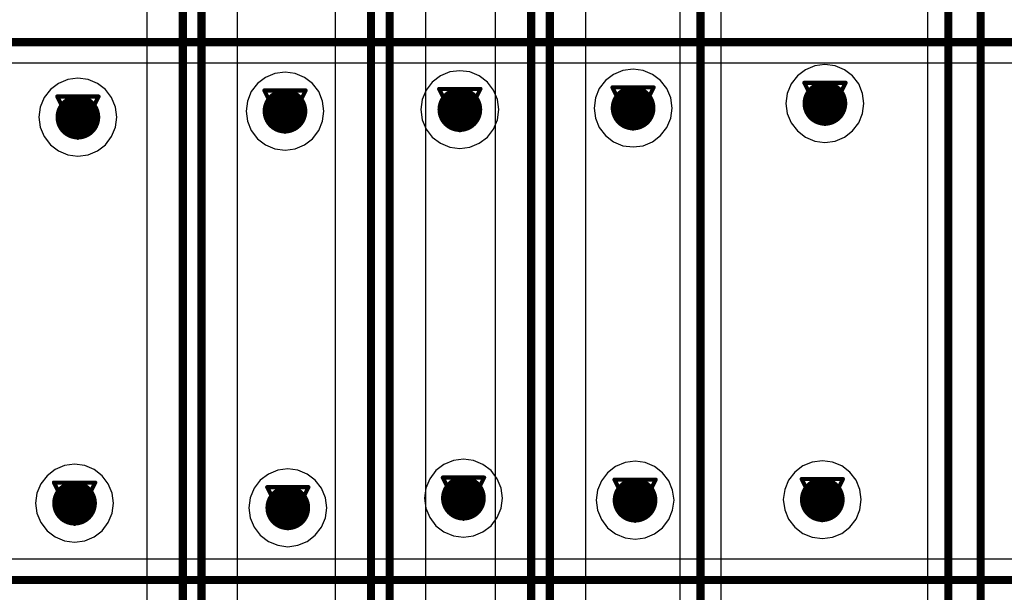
# Model space of a CAD drawing. Header units: millimetres. Extents: x 138 to 555, y 26 to 334.
# Tile 525 of 656: x 282 to 294, y 196 to 203. Entities that reach past the tile are written whole.
import ezdxf

# ---------------------------------------------------------------- set-up
doc = ezdxf.new("R2010")
doc.units = ezdxf.units.MM
for name, color, linetype in [('BottomLayer', 5, 'Continuous'), ('DrillDrawing', 1, 'Continuous'), ('MidLayer1', 16, 'Continuous'), ('MidLayer2', 76, 'Continuous'), ('MidLayer3', 90, 'Continuous'), ('MidLayer4', 156, 'Continuous'), ('MultiLayer', 9, 'Continuous'), ('TopLayer', 1, 'Continuous'), ('ViaHoleLayer', 16, 'Continuous')]:
    doc.layers.add(name, color=color, linetype=linetype)

msp = doc.modelspace()

# ---------------------------------------------------------------- linework, layer by layer
at = {"layer": 'BottomLayer'}
for p, q in [((259.183, 202.28), (301.337, 202.28)), ((314.967, 196.171), (256.919, 196.171))]:
    msp.add_line(p, q, dxfattribs=at)
at = {"layer": 'BottomLayer', "const_width": 0.1}
for points in [[(259.183, 202.535), (301.337, 202.535)], [(256.919, 195.916), (315.402, 195.916)]]:
    msp.add_lwpolyline(points, dxfattribs=at)
at = {"layer": 'BottomLayer', "const_width": 0.275}
for points in [[(291.64, 201.781, 1), (291.915, 201.781, 1)], [(282.452, 201.612, 1), (282.727, 201.612, 1)], [(284.999, 201.686, 1), (285.274, 201.686, 1)], [(287.15, 201.705, 1), (287.425, 201.705, 1)], [(289.281, 201.724, 1), (289.556, 201.724, 1)], [(287.194, 196.922, 1), (287.469, 196.922, 1)], [(289.305, 196.897, 1), (289.58, 196.897, 1)], [(291.608, 196.904, 1), (291.883, 196.904, 1)], [(282.411, 196.86, 1), (282.686, 196.86, 1)], [(285.034, 196.804, 1), (285.309, 196.804, 1)]]:
    msp.add_lwpolyline(points, format="xyb", close=True, dxfattribs=at)
at = {"layer": 'DrillDrawing', "const_width": 0.0508}
for points in [[(289.164, 201.978), (289.672, 201.978)], [(289.164, 201.978), (289.418, 201.47)], [(289.418, 201.47), (289.672, 201.978)], [(291.524, 202.035), (292.032, 202.035)], [(291.524, 202.035), (291.778, 201.527)], [(291.778, 201.527), (292.032, 202.035)], [(282.336, 201.866), (282.844, 201.866)], [(282.336, 201.866), (282.59, 201.358)], [(282.59, 201.358), (282.844, 201.866)], [(284.883, 201.94), (285.391, 201.94)], [(284.883, 201.94), (285.137, 201.432)], [(285.137, 201.432), (285.391, 201.94)], [(287.033, 201.959), (287.541, 201.959)], [(287.033, 201.959), (287.287, 201.451)], [(287.135, 201.858), (287.44, 201.858)], [(287.135, 201.858), (287.287, 201.553)], [(287.287, 201.451), (287.541, 201.959)], [(287.287, 201.553), (287.44, 201.858)], [(289.266, 201.877), (289.571, 201.877)], [(289.266, 201.877), (289.418, 201.572)], [(289.418, 201.572), (289.571, 201.877)], [(291.625, 201.934), (291.93, 201.934)], [(291.625, 201.934), (291.778, 201.629)], [(291.778, 201.629), (291.93, 201.934)], [(282.438, 201.764), (282.742, 201.764)], [(282.438, 201.764), (282.59, 201.46)], [(282.59, 201.46), (282.742, 201.764)], [(284.984, 201.839), (285.289, 201.839)], [(284.984, 201.839), (285.137, 201.534)], [(285.137, 201.534), (285.289, 201.839)], [(287.078, 197.176), (287.586, 197.176)], [(287.078, 197.176), (287.332, 196.668)], [(287.332, 196.668), (287.586, 197.176)], [(289.189, 197.151), (289.697, 197.151)], [(289.189, 197.151), (289.443, 196.643)], [(289.443, 196.643), (289.697, 197.151)], [(291.492, 197.158), (292, 197.158)], [(291.492, 197.158), (291.746, 196.65)], [(291.746, 196.65), (292, 197.158)], [(282.295, 197.114), (282.803, 197.114)], [(282.295, 197.114), (282.549, 196.606)], [(282.396, 197.012), (282.701, 197.012)], [(282.396, 197.012), (282.549, 196.708)], [(282.549, 196.606), (282.803, 197.114)], [(282.549, 196.708), (282.701, 197.012)], [(284.918, 197.058), (285.426, 197.058)], [(284.918, 197.058), (285.172, 196.55)], [(285.172, 196.55), (285.426, 197.058)], [(287.179, 197.075), (287.484, 197.075)], [(287.179, 197.075), (287.332, 196.77)], [(287.332, 196.77), (287.484, 197.075)], [(289.29, 197.05), (289.595, 197.05)], [(289.29, 197.05), (289.443, 196.745)], [(289.443, 196.745), (289.595, 197.05)], [(291.593, 197.056), (291.898, 197.056)], [(291.593, 197.056), (291.746, 196.751)], [(291.746, 196.751), (291.898, 197.056)], [(285.019, 196.957), (285.324, 196.957)], [(285.019, 196.957), (285.172, 196.652)], [(285.172, 196.652), (285.324, 196.957)]]:
    msp.add_lwpolyline(points, dxfattribs=at)
at = {"layer": 'DrillDrawing', "const_width": 0.0254}
for points in [[(289.152, 201.978, 1), (289.177, 201.978, 1)], [(289.152, 201.978, 1), (289.177, 201.978, 1)], [(289.66, 201.978, 1), (289.685, 201.978, 1)], [(289.66, 201.978, 1), (289.685, 201.978, 1)], [(291.511, 202.035, 1), (291.537, 202.035, 1)], [(291.511, 202.035, 1), (291.537, 202.035, 1)], [(292.019, 202.035, 1), (292.045, 202.035, 1)], [(292.019, 202.035, 1), (292.045, 202.035, 1)], [(282.323, 201.866, 1), (282.349, 201.866, 1)], [(282.323, 201.866, 1), (282.349, 201.866, 1)], [(282.831, 201.866, 1), (282.857, 201.866, 1)], [(282.831, 201.866, 1), (282.857, 201.866, 1)], [(284.87, 201.94, 1), (284.896, 201.94, 1)], [(284.87, 201.94, 1), (284.896, 201.94, 1)], [(285.378, 201.94, 1), (285.404, 201.94, 1)], [(285.378, 201.94, 1), (285.404, 201.94, 1)], [(287.02, 201.959, 1), (287.046, 201.959, 1)], [(287.02, 201.959, 1), (287.046, 201.959, 1)], [(287.122, 201.858, 1), (287.147, 201.858, 1)], [(287.122, 201.858, 1), (287.147, 201.858, 1)], [(287.427, 201.858, 1), (287.452, 201.858, 1)], [(287.427, 201.858, 1), (287.452, 201.858, 1)], [(287.528, 201.959, 1), (287.554, 201.959, 1)], [(287.528, 201.959, 1), (287.554, 201.959, 1)], [(289.253, 201.877, 1), (289.279, 201.877, 1)], [(289.253, 201.877, 1), (289.279, 201.877, 1)], [(289.558, 201.877, 1), (289.583, 201.877, 1)], [(289.558, 201.877, 1), (289.583, 201.877, 1)], [(291.613, 201.934, 1), (291.638, 201.934, 1)], [(291.613, 201.934, 1), (291.638, 201.934, 1)], [(291.918, 201.934, 1), (291.943, 201.934, 1)], [(291.918, 201.934, 1), (291.943, 201.934, 1)], [(282.425, 201.764, 1), (282.45, 201.764, 1)], [(282.425, 201.764, 1), (282.45, 201.764, 1)], [(282.73, 201.764, 1), (282.755, 201.764, 1)], [(282.73, 201.764, 1), (282.755, 201.764, 1)], [(284.972, 201.839, 1), (284.997, 201.839, 1)], [(284.972, 201.839, 1), (284.997, 201.839, 1)], [(285.277, 201.839, 1), (285.302, 201.839, 1)], [(285.277, 201.839, 1), (285.302, 201.839, 1)], [(291.765, 201.629, 1), (291.791, 201.629, 1)], [(291.765, 201.629, 1), (291.791, 201.629, 1)], [(285.124, 201.534, 1), (285.15, 201.534, 1)], [(285.124, 201.534, 1), (285.15, 201.534, 1)], [(287.274, 201.553, 1), (287.3, 201.553, 1)], [(287.274, 201.553, 1), (287.3, 201.553, 1)], [(289.406, 201.572, 1), (289.431, 201.572, 1)], [(289.406, 201.572, 1), (289.431, 201.572, 1)], [(291.765, 201.527, 1), (291.791, 201.527, 1)], [(291.765, 201.527, 1), (291.791, 201.527, 1)], [(282.577, 201.46, 1), (282.603, 201.46, 1)], [(282.577, 201.46, 1), (282.603, 201.46, 1)], [(285.124, 201.432, 1), (285.15, 201.432, 1)], [(285.124, 201.432, 1), (285.15, 201.432, 1)], [(287.274, 201.451, 1), (287.3, 201.451, 1)], [(287.274, 201.451, 1), (287.3, 201.451, 1)], [(289.406, 201.47, 1), (289.431, 201.47, 1)], [(289.406, 201.47, 1), (289.431, 201.47, 1)], [(282.577, 201.358, 1), (282.603, 201.358, 1)], [(282.577, 201.358, 1), (282.603, 201.358, 1)], [(287.065, 197.176, 1), (287.091, 197.176, 1)], [(287.065, 197.176, 1), (287.091, 197.176, 1)], [(287.573, 197.176, 1), (287.599, 197.176, 1)], [(287.573, 197.176, 1), (287.599, 197.176, 1)], [(289.176, 197.151, 1), (289.201, 197.151, 1)], [(289.176, 197.151, 1), (289.201, 197.151, 1)], [(289.684, 197.151, 1), (289.709, 197.151, 1)], [(289.684, 197.151, 1), (289.709, 197.151, 1)], [(291.479, 197.158, 1), (291.504, 197.158, 1)], [(291.479, 197.158, 1), (291.504, 197.158, 1)], [(291.987, 197.158, 1), (292.012, 197.158, 1)], [(291.987, 197.158, 1), (292.012, 197.158, 1)], [(282.282, 197.114, 1), (282.308, 197.114, 1)], [(282.282, 197.114, 1), (282.308, 197.114, 1)], [(282.384, 197.012, 1), (282.409, 197.012, 1)], [(282.384, 197.012, 1), (282.409, 197.012, 1)], [(282.689, 197.012, 1), (282.714, 197.012, 1)], [(282.689, 197.012, 1), (282.714, 197.012, 1)], [(282.79, 197.114, 1), (282.816, 197.114, 1)], [(282.79, 197.114, 1), (282.816, 197.114, 1)], [(284.905, 197.058, 1), (284.93, 197.058, 1)], [(284.905, 197.058, 1), (284.93, 197.058, 1)], [(285.413, 197.058, 1), (285.438, 197.058, 1)], [(285.413, 197.058, 1), (285.438, 197.058, 1)], [(287.167, 197.075, 1), (287.192, 197.075, 1)], [(287.167, 197.075, 1), (287.192, 197.075, 1)], [(287.472, 197.075, 1), (287.497, 197.075, 1)], [(287.472, 197.075, 1), (287.497, 197.075, 1)], [(289.277, 197.05, 1), (289.303, 197.05, 1)], [(289.277, 197.05, 1), (289.303, 197.05, 1)], [(289.582, 197.05, 1), (289.608, 197.05, 1)], [(289.582, 197.05, 1), (289.608, 197.05, 1)], [(291.58, 197.056, 1), (291.606, 197.056, 1)], [(291.58, 197.056, 1), (291.606, 197.056, 1)], [(291.885, 197.056, 1), (291.911, 197.056, 1)], [(291.885, 197.056, 1), (291.911, 197.056, 1)], [(285.006, 196.957, 1), (285.032, 196.957, 1)], [(285.006, 196.957, 1), (285.032, 196.957, 1)], [(285.311, 196.957, 1), (285.337, 196.957, 1)], [(285.311, 196.957, 1), (285.337, 196.957, 1)], [(287.319, 196.77, 1), (287.345, 196.77, 1)], [(287.319, 196.77, 1), (287.345, 196.77, 1)], [(282.536, 196.708, 1), (282.562, 196.708, 1)], [(282.536, 196.708, 1), (282.562, 196.708, 1)], [(285.159, 196.652, 1), (285.184, 196.652, 1)], [(285.159, 196.652, 1), (285.184, 196.652, 1)], [(287.319, 196.668, 1), (287.345, 196.668, 1)], [(287.319, 196.668, 1), (287.345, 196.668, 1)], [(289.43, 196.745, 1), (289.455, 196.745, 1)], [(289.43, 196.745, 1), (289.455, 196.745, 1)], [(291.733, 196.751, 1), (291.758, 196.751, 1)], [(291.733, 196.751, 1), (291.758, 196.751, 1)], [(291.733, 196.65, 1), (291.758, 196.65, 1)], [(291.733, 196.65, 1), (291.758, 196.65, 1)], [(282.536, 196.606, 1), (282.562, 196.606, 1)], [(282.536, 196.606, 1), (282.562, 196.606, 1)], [(285.159, 196.55, 1), (285.184, 196.55, 1)], [(285.159, 196.55, 1), (285.184, 196.55, 1)], [(289.43, 196.643, 1), (289.455, 196.643, 1)], [(289.43, 196.643, 1), (289.455, 196.643, 1)]]:
    msp.add_lwpolyline(points, format="xyb", close=True, dxfattribs=at)
at = {"layer": 'MidLayer1'}
for p, q in [((291.654, 202.244), (291.538, 202.196)), ((291.778, 202.26), (291.654, 202.244)), ((291.902, 202.244), (291.778, 202.26)), ((292.017, 202.196), (291.902, 202.244)), ((285.013, 202.149), (284.897, 202.101)), ((285.137, 202.165), (285.013, 202.149)), ((285.261, 202.149), (285.137, 202.165)), ((285.376, 202.101), (285.261, 202.149)), ((287.163, 202.168), (287.048, 202.12)), ((287.287, 202.184), (287.163, 202.168)), ((287.411, 202.168), (287.287, 202.184)), ((287.527, 202.12), (287.411, 202.168)), ((289.179, 202.139), (289.08, 202.063)), ((289.294, 202.187), (289.179, 202.139)), ((289.418, 202.203), (289.294, 202.187)), ((289.542, 202.187), (289.418, 202.203)), ((289.658, 202.139), (289.542, 202.187)), ((289.757, 202.063), (289.658, 202.139)), ((291.538, 202.196), (291.439, 202.12)), ((292.117, 202.12), (292.017, 202.196)), ((282.35, 202.027), (282.251, 201.951)), ((282.466, 202.075), (282.35, 202.027)), ((282.59, 202.091), (282.466, 202.075)), ((282.714, 202.075), (282.59, 202.091)), ((282.829, 202.027), (282.714, 202.075)), ((282.929, 201.951), (282.829, 202.027)), ((284.798, 202.025), (284.722, 201.926)), ((284.897, 202.101), (284.798, 202.025)), ((285.476, 202.025), (285.376, 202.101)), ((285.552, 201.926), (285.476, 202.025)), ((286.948, 202.044), (286.872, 201.945)), ((287.048, 202.12), (286.948, 202.044)), ((287.626, 202.044), (287.527, 202.12)), ((287.702, 201.945), (287.626, 202.044)), ((289.08, 202.063), (289.003, 201.964)), ((289.833, 201.964), (289.757, 202.063)), ((291.363, 202.021), (291.315, 201.905)), ((291.439, 202.12), (291.363, 202.021)), ((292.193, 202.021), (292.117, 202.12)), ((292.241, 201.905), (292.193, 202.021)), ((282.251, 201.951), (282.175, 201.852)), ((283.005, 201.852), (282.929, 201.951)), ((284.722, 201.926), (284.674, 201.81)), ((285.6, 201.81), (285.552, 201.926)), ((286.872, 201.945), (286.824, 201.829)), ((287.75, 201.829), (287.702, 201.945)), ((289.003, 201.964), (288.956, 201.848)), ((289.881, 201.848), (289.833, 201.964)), ((291.315, 201.905), (291.299, 201.781)), ((292.257, 201.781), (292.241, 201.905)), ((282.175, 201.852), (282.127, 201.736)), ((283.053, 201.736), (283.005, 201.852)), ((284.674, 201.81), (284.658, 201.686)), ((285.616, 201.686), (285.6, 201.81)), ((286.824, 201.829), (286.808, 201.705)), ((287.766, 201.705), (287.75, 201.829)), ((288.956, 201.848), (288.939, 201.724)), ((289.897, 201.724), (289.881, 201.848)), ((291.299, 201.781), (291.315, 201.657)), ((292.241, 201.657), (292.257, 201.781)), ((282.127, 201.736), (282.111, 201.612)), ((283.069, 201.612), (283.053, 201.736)), ((284.658, 201.686), (284.674, 201.562)), ((285.6, 201.562), (285.616, 201.686)), ((286.808, 201.705), (286.824, 201.581)), ((287.75, 201.581), (287.766, 201.705)), ((288.939, 201.724), (288.956, 201.6)), ((289.881, 201.6), (289.897, 201.724)), ((291.315, 201.657), (291.363, 201.542)), ((292.193, 201.542), (292.241, 201.657)), ((282.111, 201.612), (282.127, 201.488)), ((283.053, 201.488), (283.069, 201.612)), ((284.674, 201.562), (284.722, 201.447)), ((285.552, 201.447), (285.6, 201.562)), ((286.824, 201.581), (286.872, 201.466)), ((287.702, 201.466), (287.75, 201.581)), ((288.956, 201.6), (289.003, 201.485)), ((289.833, 201.485), (289.881, 201.6)), ((291.363, 201.542), (291.439, 201.442)), ((292.117, 201.442), (292.193, 201.542)), ((282.127, 201.488), (282.175, 201.372)), ((283.005, 201.372), (283.053, 201.488)), ((284.722, 201.447), (284.798, 201.347)), ((285.476, 201.347), (285.552, 201.447)), ((286.872, 201.466), (286.948, 201.366)), ((287.626, 201.366), (287.702, 201.466)), ((289.003, 201.485), (289.08, 201.385)), ((289.757, 201.385), (289.833, 201.485)), ((291.439, 201.442), (291.538, 201.366)), ((292.017, 201.366), (292.117, 201.442)), ((282.175, 201.372), (282.251, 201.273)), ((282.929, 201.273), (283.005, 201.372)), ((284.798, 201.347), (284.897, 201.271)), ((285.376, 201.271), (285.476, 201.347)), ((286.948, 201.366), (287.048, 201.29)), ((287.048, 201.29), (287.163, 201.242)), ((287.411, 201.242), (287.527, 201.29)), ((287.527, 201.29), (287.626, 201.366)), ((289.08, 201.385), (289.179, 201.309)), ((289.179, 201.309), (289.294, 201.261)), ((289.542, 201.261), (289.658, 201.309)), ((289.658, 201.309), (289.757, 201.385)), ((291.538, 201.366), (291.654, 201.318)), ((291.654, 201.318), (291.778, 201.302)), ((291.778, 201.302), (291.902, 201.318)), ((291.902, 201.318), (292.017, 201.366)), ((282.251, 201.273), (282.35, 201.197)), ((282.35, 201.197), (282.466, 201.149)), ((282.714, 201.149), (282.829, 201.197)), ((282.829, 201.197), (282.929, 201.273)), ((284.897, 201.271), (285.013, 201.223)), ((285.013, 201.223), (285.137, 201.207)), ((285.137, 201.207), (285.261, 201.223)), ((285.261, 201.223), (285.376, 201.271)), ((287.163, 201.242), (287.287, 201.226)), ((287.287, 201.226), (287.411, 201.242)), ((289.294, 201.261), (289.418, 201.245)), ((289.418, 201.245), (289.542, 201.261)), ((282.466, 201.149), (282.59, 201.133)), ((282.59, 201.133), (282.714, 201.149)), ((287.332, 197.401), (287.208, 197.385)), ((287.456, 197.385), (287.332, 197.401)), ((282.425, 197.323), (282.309, 197.275)), ((282.549, 197.339), (282.425, 197.323)), ((282.673, 197.323), (282.549, 197.339)), ((282.788, 197.275), (282.673, 197.323)), ((285.172, 197.283), (285.048, 197.267)), ((285.296, 197.267), (285.172, 197.283)), ((287.092, 197.337), (286.993, 197.261)), ((287.208, 197.385), (287.092, 197.337)), ((287.571, 197.337), (287.456, 197.385)), ((287.671, 197.261), (287.571, 197.337)), ((289.203, 197.312), (289.104, 197.236)), ((289.319, 197.36), (289.203, 197.312)), ((289.443, 197.376), (289.319, 197.36)), ((289.567, 197.36), (289.443, 197.376)), ((289.682, 197.312), (289.567, 197.36)), ((289.781, 197.236), (289.682, 197.312)), ((291.506, 197.319), (291.407, 197.242)), ((291.622, 197.366), (291.506, 197.319)), ((291.746, 197.383), (291.622, 197.366)), ((291.87, 197.366), (291.746, 197.383)), ((291.985, 197.319), (291.87, 197.366)), ((292.084, 197.242), (291.985, 197.319)), ((282.21, 197.199), (282.134, 197.1)), ((282.309, 197.275), (282.21, 197.199)), ((282.888, 197.199), (282.788, 197.275)), ((282.964, 197.1), (282.888, 197.199)), ((284.932, 197.219), (284.833, 197.143)), ((285.048, 197.267), (284.932, 197.219)), ((285.411, 197.219), (285.296, 197.267)), ((285.51, 197.143), (285.411, 197.219)), ((286.917, 197.162), (286.869, 197.046)), ((286.993, 197.261), (286.917, 197.162)), ((287.747, 197.162), (287.671, 197.261)), ((287.795, 197.046), (287.747, 197.162)), ((289.104, 197.236), (289.028, 197.137)), ((289.857, 197.137), (289.781, 197.236)), ((291.407, 197.242), (291.331, 197.143)), ((292.161, 197.143), (292.084, 197.242)), ((282.134, 197.1), (282.086, 196.984)), ((283.012, 196.984), (282.964, 197.1)), ((284.757, 197.044), (284.709, 196.928)), ((284.833, 197.143), (284.757, 197.044)), ((285.587, 197.044), (285.51, 197.143)), ((285.634, 196.928), (285.587, 197.044)), ((286.869, 197.046), (286.853, 196.922)), ((287.811, 196.922), (287.795, 197.046)), ((289.028, 197.137), (288.98, 197.021)), ((289.905, 197.021), (289.857, 197.137)), ((291.331, 197.143), (291.283, 197.028)), ((292.208, 197.028), (292.161, 197.143)), ((282.086, 196.984), (282.07, 196.86)), ((283.028, 196.86), (283.012, 196.984)), ((284.709, 196.928), (284.692, 196.804)), ((285.651, 196.804), (285.634, 196.928)), ((286.853, 196.922), (286.869, 196.798)), ((287.795, 196.798), (287.811, 196.922)), ((288.98, 197.021), (288.963, 196.897)), ((289.922, 196.897), (289.905, 197.021)), ((291.283, 197.028), (291.266, 196.904)), ((292.225, 196.904), (292.208, 197.028)), ((282.07, 196.86), (282.086, 196.736)), ((283.012, 196.736), (283.028, 196.86)), ((284.692, 196.804), (284.709, 196.68)), ((285.634, 196.68), (285.651, 196.804)), ((286.869, 196.798), (286.917, 196.683)), ((287.747, 196.683), (287.795, 196.798)), ((288.963, 196.897), (288.98, 196.773)), ((289.905, 196.773), (289.922, 196.897)), ((291.266, 196.904), (291.283, 196.78)), ((292.208, 196.78), (292.225, 196.904)), ((282.086, 196.736), (282.134, 196.621)), ((282.964, 196.621), (283.012, 196.736)), ((284.709, 196.68), (284.757, 196.565)), ((285.587, 196.565), (285.634, 196.68)), ((286.917, 196.683), (286.993, 196.583)), ((287.671, 196.583), (287.747, 196.683)), ((288.98, 196.773), (289.028, 196.658)), ((289.857, 196.658), (289.905, 196.773)), ((291.283, 196.78), (291.331, 196.664)), ((292.161, 196.664), (292.208, 196.78)), ((282.134, 196.621), (282.21, 196.521)), ((282.888, 196.521), (282.964, 196.621)), ((284.757, 196.565), (284.833, 196.466)), ((285.51, 196.466), (285.587, 196.565)), ((286.993, 196.583), (287.092, 196.507)), ((287.571, 196.507), (287.671, 196.583)), ((289.028, 196.658), (289.104, 196.559)), ((289.104, 196.559), (289.203, 196.482)), ((289.682, 196.482), (289.781, 196.559)), ((289.781, 196.559), (289.857, 196.658)), ((291.331, 196.664), (291.407, 196.565)), ((291.407, 196.565), (291.506, 196.489)), ((291.985, 196.489), (292.084, 196.565)), ((292.084, 196.565), (292.161, 196.664)), ((282.21, 196.521), (282.309, 196.445)), ((282.309, 196.445), (282.425, 196.397)), ((282.673, 196.397), (282.788, 196.445)), ((282.788, 196.445), (282.888, 196.521)), ((284.833, 196.466), (284.932, 196.389)), ((285.411, 196.389), (285.51, 196.466)), ((287.092, 196.507), (287.208, 196.459)), ((287.208, 196.459), (287.332, 196.443)), ((287.332, 196.443), (287.456, 196.459)), ((287.456, 196.459), (287.571, 196.507)), ((289.203, 196.482), (289.319, 196.435)), ((289.319, 196.435), (289.443, 196.418)), ((289.443, 196.418), (289.567, 196.435)), ((289.567, 196.435), (289.682, 196.482)), ((291.506, 196.489), (291.622, 196.441)), ((291.622, 196.441), (291.746, 196.425)), ((291.746, 196.425), (291.87, 196.441)), ((291.87, 196.441), (291.985, 196.489)), ((282.425, 196.397), (282.549, 196.381)), ((282.549, 196.381), (282.673, 196.397)), ((284.932, 196.389), (285.048, 196.342)), ((285.048, 196.342), (285.172, 196.325)), ((285.172, 196.325), (285.296, 196.342)), ((285.296, 196.342), (285.411, 196.389))]:
    msp.add_line(p, q, dxfattribs=at)
at = {"layer": 'MidLayer1', "const_width": 0.275}
for points in [[(291.64, 201.781, 1), (291.915, 201.781, 1)], [(282.452, 201.612, 1), (282.727, 201.612, 1)], [(284.999, 201.686, 1), (285.274, 201.686, 1)], [(287.15, 201.705, 1), (287.425, 201.705, 1)], [(289.281, 201.724, 1), (289.556, 201.724, 1)], [(287.194, 196.922, 1), (287.469, 196.922, 1)], [(289.305, 196.897, 1), (289.58, 196.897, 1)], [(291.608, 196.904, 1), (291.883, 196.904, 1)], [(282.411, 196.86, 1), (282.686, 196.86, 1)], [(285.034, 196.804, 1), (285.309, 196.804, 1)]]:
    msp.add_lwpolyline(points, format="xyb", close=True, dxfattribs=at)
at = {"layer": 'MidLayer2', "const_width": 0.275}
for points in [[(291.64, 201.781, 1), (291.915, 201.781, 1)], [(282.452, 201.612, 1), (282.727, 201.612, 1)], [(284.999, 201.686, 1), (285.274, 201.686, 1)], [(287.15, 201.705, 1), (287.425, 201.705, 1)], [(289.281, 201.724, 1), (289.556, 201.724, 1)], [(287.194, 196.922, 1), (287.469, 196.922, 1)], [(289.305, 196.897, 1), (289.58, 196.897, 1)], [(291.608, 196.904, 1), (291.883, 196.904, 1)], [(282.411, 196.86, 1), (282.686, 196.86, 1)], [(285.034, 196.804, 1), (285.309, 196.804, 1)]]:
    msp.add_lwpolyline(points, format="xyb", close=True, dxfattribs=at)
at = {"layer": 'MidLayer3', "const_width": 0.275}
for points in [[(291.64, 201.781, 1), (291.915, 201.781, 1)], [(282.452, 201.612, 1), (282.727, 201.612, 1)], [(284.999, 201.686, 1), (285.274, 201.686, 1)], [(287.15, 201.705, 1), (287.425, 201.705, 1)], [(289.281, 201.724, 1), (289.556, 201.724, 1)], [(287.194, 196.922, 1), (287.469, 196.922, 1)], [(289.305, 196.897, 1), (289.58, 196.897, 1)], [(291.608, 196.904, 1), (291.883, 196.904, 1)], [(282.411, 196.86, 1), (282.686, 196.86, 1)], [(285.034, 196.804, 1), (285.309, 196.804, 1)]]:
    msp.add_lwpolyline(points, format="xyb", close=True, dxfattribs=at)
at = {"layer": 'MidLayer4'}
for p, q in [((291.654, 202.244), (291.538, 202.196)), ((291.778, 202.26), (291.654, 202.244)), ((291.902, 202.244), (291.778, 202.26)), ((292.017, 202.196), (291.902, 202.244)), ((285.013, 202.149), (284.897, 202.101)), ((285.137, 202.165), (285.013, 202.149)), ((285.261, 202.149), (285.137, 202.165)), ((285.376, 202.101), (285.261, 202.149)), ((287.163, 202.168), (287.048, 202.12)), ((287.287, 202.184), (287.163, 202.168)), ((287.411, 202.168), (287.287, 202.184)), ((287.527, 202.12), (287.411, 202.168)), ((289.179, 202.139), (289.08, 202.063)), ((289.294, 202.187), (289.179, 202.139)), ((289.418, 202.203), (289.294, 202.187)), ((289.542, 202.187), (289.418, 202.203)), ((289.658, 202.139), (289.542, 202.187)), ((289.757, 202.063), (289.658, 202.139)), ((291.538, 202.196), (291.439, 202.12)), ((292.117, 202.12), (292.017, 202.196)), ((282.35, 202.027), (282.251, 201.951)), ((282.466, 202.075), (282.35, 202.027)), ((282.59, 202.091), (282.466, 202.075)), ((282.714, 202.075), (282.59, 202.091)), ((282.829, 202.027), (282.714, 202.075)), ((282.929, 201.951), (282.829, 202.027)), ((284.798, 202.025), (284.722, 201.926)), ((284.897, 202.101), (284.798, 202.025)), ((285.476, 202.025), (285.376, 202.101)), ((285.552, 201.926), (285.476, 202.025)), ((286.948, 202.044), (286.872, 201.945)), ((287.048, 202.12), (286.948, 202.044)), ((287.626, 202.044), (287.527, 202.12)), ((287.702, 201.945), (287.626, 202.044)), ((289.08, 202.063), (289.003, 201.964)), ((289.833, 201.964), (289.757, 202.063)), ((291.363, 202.021), (291.315, 201.905)), ((291.439, 202.12), (291.363, 202.021)), ((292.193, 202.021), (292.117, 202.12)), ((292.241, 201.905), (292.193, 202.021)), ((282.251, 201.951), (282.175, 201.852)), ((283.005, 201.852), (282.929, 201.951)), ((284.722, 201.926), (284.674, 201.81)), ((285.6, 201.81), (285.552, 201.926)), ((286.872, 201.945), (286.824, 201.829)), ((287.75, 201.829), (287.702, 201.945)), ((289.003, 201.964), (288.956, 201.848)), ((289.881, 201.848), (289.833, 201.964)), ((291.315, 201.905), (291.299, 201.781)), ((292.257, 201.781), (292.241, 201.905)), ((282.175, 201.852), (282.127, 201.736)), ((283.053, 201.736), (283.005, 201.852)), ((284.674, 201.81), (284.658, 201.686)), ((285.616, 201.686), (285.6, 201.81)), ((286.824, 201.829), (286.808, 201.705)), ((287.766, 201.705), (287.75, 201.829)), ((288.956, 201.848), (288.939, 201.724)), ((289.897, 201.724), (289.881, 201.848)), ((291.299, 201.781), (291.315, 201.657)), ((292.241, 201.657), (292.257, 201.781)), ((282.127, 201.736), (282.111, 201.612)), ((283.069, 201.612), (283.053, 201.736)), ((284.658, 201.686), (284.674, 201.562)), ((285.6, 201.562), (285.616, 201.686)), ((286.808, 201.705), (286.824, 201.581)), ((287.75, 201.581), (287.766, 201.705)), ((288.939, 201.724), (288.956, 201.6)), ((289.881, 201.6), (289.897, 201.724)), ((291.315, 201.657), (291.363, 201.542)), ((292.193, 201.542), (292.241, 201.657)), ((282.111, 201.612), (282.127, 201.488)), ((283.053, 201.488), (283.069, 201.612)), ((284.674, 201.562), (284.722, 201.447)), ((285.552, 201.447), (285.6, 201.562)), ((286.824, 201.581), (286.872, 201.466)), ((287.702, 201.466), (287.75, 201.581)), ((288.956, 201.6), (289.003, 201.485)), ((289.833, 201.485), (289.881, 201.6)), ((291.363, 201.542), (291.439, 201.442)), ((292.117, 201.442), (292.193, 201.542)), ((282.127, 201.488), (282.175, 201.372)), ((283.005, 201.372), (283.053, 201.488)), ((284.722, 201.447), (284.798, 201.347)), ((285.476, 201.347), (285.552, 201.447)), ((286.872, 201.466), (286.948, 201.366)), ((287.626, 201.366), (287.702, 201.466)), ((289.003, 201.485), (289.08, 201.385)), ((289.757, 201.385), (289.833, 201.485)), ((291.439, 201.442), (291.538, 201.366)), ((292.017, 201.366), (292.117, 201.442)), ((282.175, 201.372), (282.251, 201.273)), ((282.929, 201.273), (283.005, 201.372)), ((284.798, 201.347), (284.897, 201.271)), ((285.376, 201.271), (285.476, 201.347)), ((286.948, 201.366), (287.048, 201.29)), ((287.048, 201.29), (287.163, 201.242)), ((287.411, 201.242), (287.527, 201.29)), ((287.527, 201.29), (287.626, 201.366)), ((289.08, 201.385), (289.179, 201.309)), ((289.179, 201.309), (289.294, 201.261)), ((289.542, 201.261), (289.658, 201.309)), ((289.658, 201.309), (289.757, 201.385)), ((291.538, 201.366), (291.654, 201.318)), ((291.654, 201.318), (291.778, 201.302)), ((291.778, 201.302), (291.902, 201.318)), ((291.902, 201.318), (292.017, 201.366)), ((282.251, 201.273), (282.35, 201.197)), ((282.35, 201.197), (282.466, 201.149)), ((282.714, 201.149), (282.829, 201.197)), ((282.829, 201.197), (282.929, 201.273)), ((284.897, 201.271), (285.013, 201.223)), ((285.013, 201.223), (285.137, 201.207)), ((285.137, 201.207), (285.261, 201.223)), ((285.261, 201.223), (285.376, 201.271)), ((287.163, 201.242), (287.287, 201.226)), ((287.287, 201.226), (287.411, 201.242)), ((289.294, 201.261), (289.418, 201.245)), ((289.418, 201.245), (289.542, 201.261)), ((282.466, 201.149), (282.59, 201.133)), ((282.59, 201.133), (282.714, 201.149)), ((287.332, 197.401), (287.208, 197.385)), ((287.456, 197.385), (287.332, 197.401)), ((282.425, 197.323), (282.309, 197.275)), ((282.549, 197.339), (282.425, 197.323)), ((282.673, 197.323), (282.549, 197.339)), ((282.788, 197.275), (282.673, 197.323)), ((285.172, 197.283), (285.048, 197.267)), ((285.296, 197.267), (285.172, 197.283)), ((287.092, 197.337), (286.993, 197.261)), ((287.208, 197.385), (287.092, 197.337)), ((287.571, 197.337), (287.456, 197.385)), ((287.671, 197.261), (287.571, 197.337)), ((289.203, 197.312), (289.104, 197.236)), ((289.319, 197.36), (289.203, 197.312)), ((289.443, 197.376), (289.319, 197.36)), ((289.567, 197.36), (289.443, 197.376)), ((289.682, 197.312), (289.567, 197.36)), ((289.781, 197.236), (289.682, 197.312)), ((291.506, 197.319), (291.407, 197.242)), ((291.622, 197.366), (291.506, 197.319)), ((291.746, 197.383), (291.622, 197.366)), ((291.87, 197.366), (291.746, 197.383)), ((291.985, 197.319), (291.87, 197.366)), ((292.084, 197.242), (291.985, 197.319)), ((282.21, 197.199), (282.134, 197.1)), ((282.309, 197.275), (282.21, 197.199)), ((282.888, 197.199), (282.788, 197.275)), ((282.964, 197.1), (282.888, 197.199)), ((284.932, 197.219), (284.833, 197.143)), ((285.048, 197.267), (284.932, 197.219)), ((285.411, 197.219), (285.296, 197.267)), ((285.51, 197.143), (285.411, 197.219)), ((286.917, 197.162), (286.869, 197.046)), ((286.993, 197.261), (286.917, 197.162)), ((287.747, 197.162), (287.671, 197.261)), ((287.795, 197.046), (287.747, 197.162)), ((289.104, 197.236), (289.028, 197.137)), ((289.857, 197.137), (289.781, 197.236)), ((291.407, 197.242), (291.331, 197.143)), ((292.161, 197.143), (292.084, 197.242)), ((282.134, 197.1), (282.086, 196.984)), ((283.012, 196.984), (282.964, 197.1)), ((284.757, 197.044), (284.709, 196.928)), ((284.833, 197.143), (284.757, 197.044)), ((285.587, 197.044), (285.51, 197.143)), ((285.634, 196.928), (285.587, 197.044)), ((286.869, 197.046), (286.853, 196.922)), ((287.811, 196.922), (287.795, 197.046)), ((289.028, 197.137), (288.98, 197.021)), ((289.905, 197.021), (289.857, 197.137)), ((291.331, 197.143), (291.283, 197.028)), ((292.208, 197.028), (292.161, 197.143)), ((282.086, 196.984), (282.07, 196.86)), ((283.028, 196.86), (283.012, 196.984)), ((284.709, 196.928), (284.692, 196.804)), ((285.651, 196.804), (285.634, 196.928)), ((286.853, 196.922), (286.869, 196.798)), ((287.795, 196.798), (287.811, 196.922)), ((288.98, 197.021), (288.963, 196.897)), ((289.922, 196.897), (289.905, 197.021)), ((291.283, 197.028), (291.266, 196.904)), ((292.225, 196.904), (292.208, 197.028)), ((282.07, 196.86), (282.086, 196.736)), ((283.012, 196.736), (283.028, 196.86)), ((284.692, 196.804), (284.709, 196.68)), ((285.634, 196.68), (285.651, 196.804)), ((286.869, 196.798), (286.917, 196.683)), ((287.747, 196.683), (287.795, 196.798)), ((288.963, 196.897), (288.98, 196.773)), ((289.905, 196.773), (289.922, 196.897)), ((291.266, 196.904), (291.283, 196.78)), ((292.208, 196.78), (292.225, 196.904)), ((282.086, 196.736), (282.134, 196.621)), ((282.964, 196.621), (283.012, 196.736)), ((284.709, 196.68), (284.757, 196.565)), ((285.587, 196.565), (285.634, 196.68)), ((286.917, 196.683), (286.993, 196.583)), ((287.671, 196.583), (287.747, 196.683)), ((288.98, 196.773), (289.028, 196.658)), ((289.857, 196.658), (289.905, 196.773)), ((291.283, 196.78), (291.331, 196.664)), ((292.161, 196.664), (292.208, 196.78)), ((282.134, 196.621), (282.21, 196.521)), ((282.888, 196.521), (282.964, 196.621)), ((284.757, 196.565), (284.833, 196.466)), ((285.51, 196.466), (285.587, 196.565)), ((286.993, 196.583), (287.092, 196.507)), ((287.571, 196.507), (287.671, 196.583)), ((289.028, 196.658), (289.104, 196.559)), ((289.104, 196.559), (289.203, 196.482)), ((289.682, 196.482), (289.781, 196.559)), ((289.781, 196.559), (289.857, 196.658)), ((291.331, 196.664), (291.407, 196.565)), ((291.407, 196.565), (291.506, 196.489)), ((291.985, 196.489), (292.084, 196.565)), ((292.084, 196.565), (292.161, 196.664)), ((282.21, 196.521), (282.309, 196.445)), ((282.309, 196.445), (282.425, 196.397)), ((282.673, 196.397), (282.788, 196.445)), ((282.788, 196.445), (282.888, 196.521)), ((284.833, 196.466), (284.932, 196.389)), ((285.411, 196.389), (285.51, 196.466)), ((287.092, 196.507), (287.208, 196.459)), ((287.208, 196.459), (287.332, 196.443)), ((287.332, 196.443), (287.456, 196.459)), ((287.456, 196.459), (287.571, 196.507)), ((289.203, 196.482), (289.319, 196.435)), ((289.319, 196.435), (289.443, 196.418)), ((289.443, 196.418), (289.567, 196.435)), ((289.567, 196.435), (289.682, 196.482)), ((291.506, 196.489), (291.622, 196.441)), ((291.622, 196.441), (291.746, 196.425)), ((291.746, 196.425), (291.87, 196.441)), ((291.87, 196.441), (291.985, 196.489)), ((282.425, 196.397), (282.549, 196.381)), ((282.549, 196.381), (282.673, 196.397)), ((284.932, 196.389), (285.048, 196.342)), ((285.048, 196.342), (285.172, 196.325)), ((285.172, 196.325), (285.296, 196.342)), ((285.296, 196.342), (285.411, 196.389))]:
    msp.add_line(p, q, dxfattribs=at)
at = {"layer": 'MidLayer4', "const_width": 0.275}
for points in [[(291.64, 201.781, 1), (291.915, 201.781, 1)], [(282.452, 201.612, 1), (282.727, 201.612, 1)], [(284.999, 201.686, 1), (285.274, 201.686, 1)], [(287.15, 201.705, 1), (287.425, 201.705, 1)], [(289.281, 201.724, 1), (289.556, 201.724, 1)], [(287.194, 196.922, 1), (287.469, 196.922, 1)], [(289.305, 196.897, 1), (289.58, 196.897, 1)], [(291.608, 196.904, 1), (291.883, 196.904, 1)], [(282.411, 196.86, 1), (282.686, 196.86, 1)], [(285.034, 196.804, 1), (285.309, 196.804, 1)]]:
    msp.add_lwpolyline(points, format="xyb", close=True, dxfattribs=at)
at = {"layer": 'MultiLayer', "const_width": 0.275}
for points in [[(291.64, 201.781, 1), (291.915, 201.781, 1)], [(282.452, 201.612, 1), (282.727, 201.612, 1)], [(284.999, 201.686, 1), (285.274, 201.686, 1)], [(287.15, 201.705, 1), (287.425, 201.705, 1)], [(289.281, 201.724, 1), (289.556, 201.724, 1)], [(287.194, 196.922, 1), (287.469, 196.922, 1)], [(289.305, 196.897, 1), (289.58, 196.897, 1)], [(291.608, 196.904, 1), (291.883, 196.904, 1)], [(282.411, 196.86, 1), (282.686, 196.86, 1)], [(285.034, 196.804, 1), (285.309, 196.804, 1)]]:
    msp.add_lwpolyline(points, format="xyb", close=True, dxfattribs=at)
at = {"layer": 'TopLayer'}
for p, q in [((283.436, 210.224), (283.436, 166.194)), ((284.554, 165.915), (284.554, 209.945)), ((286.869, 170.992), (286.869, 209.631)), ((287.722, 208.692), (287.722, 172.26)), ((288.839, 170.936), (288.839, 208.755)), ((289.992, 208.408), (289.992, 174.525)), ((293.041, 207.907), (293.041, 190.621)), ((290.502, 174.631), (290.502, 207.754)), ((285.752, 207.427), (285.752, 168.733))]:
    msp.add_line(p, q, dxfattribs=at)
at = {"layer": 'TopLayer', "const_width": 0.1}
for points in [[(293.296, 190.621), (293.296, 214.952)], [(283.88, 166.01), (283.88, 210.224)], [(284.11, 165.915), (284.11, 210.128)], [(286.425, 170.992), (286.425, 209.815)], [(288.395, 170.753), (288.395, 208.939)], [(288.165, 172.26), (288.165, 208.692)], [(290.247, 174.525), (290.247, 208.408)], [(286.195, 168.733), (286.195, 207.427)], [(293.694, 191.221), (293.694, 203.525)]]:
    msp.add_lwpolyline(points, dxfattribs=at)
at = {"layer": 'TopLayer', "const_width": 0.275}
for points in [[(291.64, 201.781, 1), (291.915, 201.781, 1)], [(282.452, 201.612, 1), (282.727, 201.612, 1)], [(284.999, 201.686, 1), (285.274, 201.686, 1)], [(287.15, 201.705, 1), (287.425, 201.705, 1)], [(289.281, 201.724, 1), (289.556, 201.724, 1)], [(287.194, 196.922, 1), (287.469, 196.922, 1)], [(289.305, 196.897, 1), (289.58, 196.897, 1)], [(291.608, 196.904, 1), (291.883, 196.904, 1)], [(282.411, 196.86, 1), (282.686, 196.86, 1)], [(285.034, 196.804, 1), (285.309, 196.804, 1)]]:
    msp.add_lwpolyline(points, format="xyb", close=True, dxfattribs=at)
at = {"layer": 'ViaHoleLayer', "const_width": 0.15}
for points in [[(291.703, 201.781, 1), (291.853, 201.781, 1)], [(282.515, 201.612, 1), (282.665, 201.612, 1)], [(285.062, 201.686, 1), (285.212, 201.686, 1)], [(287.212, 201.705, 1), (287.362, 201.705, 1)], [(289.343, 201.724, 1), (289.493, 201.724, 1)], [(287.257, 196.922, 1), (287.407, 196.922, 1)], [(289.368, 196.897, 1), (289.518, 196.897, 1)], [(291.671, 196.904, 1), (291.821, 196.904, 1)], [(282.474, 196.86, 1), (282.624, 196.86, 1)], [(285.097, 196.804, 1), (285.247, 196.804, 1)]]:
    msp.add_lwpolyline(points, format="xyb", close=True, dxfattribs=at)

doc.saveas('drawing.dxf')
